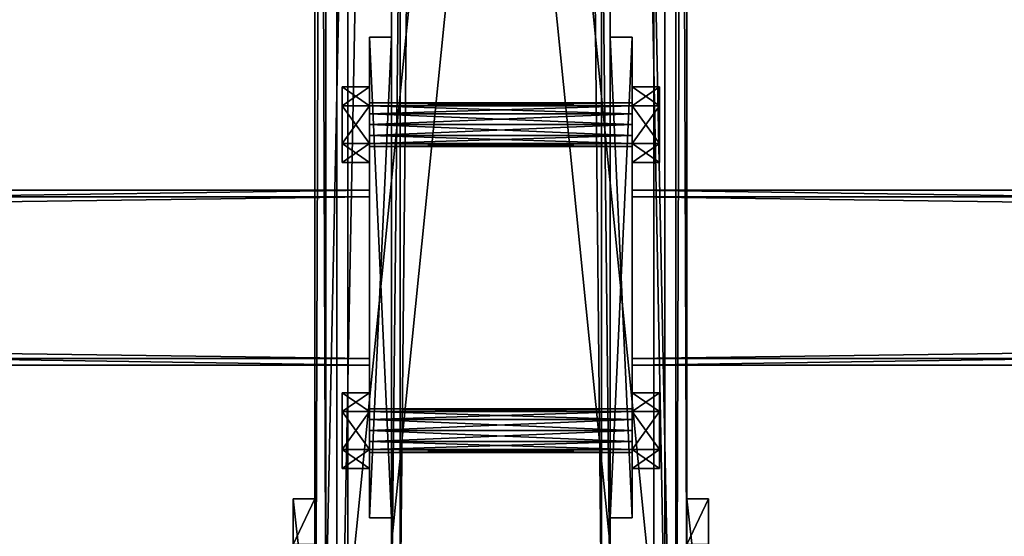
# Model space of a CAD drawing. Header units: millimetres. Extents: x -333 to 67333, y -930 to 39730.
# Tile 326 of 656: x 22080 to 22530, y 222 to 458. Entities that reach past the tile are written whole.
import ezdxf

# ---------------------------------------------------------------- set-up
doc = ezdxf.new("R2010")
doc.units = ezdxf.units.MM
for name, color, linetype in [('20', 7, 'Continuous'), ('3', 7, 'Continuous'), ('5', 7, 'Continuous'), ('6', 7, 'Continuous'), ('7', 7, 'Continuous'), ('95', 7, 'Continuous'), ('99', 7, 'Continuous')]:
    doc.layers.add(name, color=color, linetype=linetype)

msp = doc.modelspace()

# ---------------------------------------------------------------- meshes
at = {"layer": '20', "color": 2}
mesh = msp.add_polyface(dxfattribs=at)
corners = [(22205, 42.54, 3216.48), (22205, 217.9, 3253.75), (22215, 217.9, 3253.75), (22215, 42.54, 3216.48), (22205, 238.69, 3155.94), (22215, 238.69, 3155.94), (22205, 150, 3137.08), (22215, 150, 3137.08), (22205, 150, 3044.77), (22215, 150, 3044.77), (22205, 42.54, 3044.77), (22215, 42.54, 3044.77)]
mesh.append_faces([[corners[k] for k in face] for face in [(0, 2, 3, 3), (1, 5, 2, 2), (4, 7, 5, 5), (6, 9, 7, 7), (8, 11, 9, 9), (10, 3, 11, 11), (0, 4, 1, 1), (8, 0, 10, 10), (3, 9, 11, 11), (7, 2, 5, 5)]], dxfattribs={"vtx0": -1, "color": 2})
mesh.append_faces([[corners[k] for k in face] for face in [(4, 0, 6, 6), (6, 0, 8, 8), (9, 3, 7, 7)]], dxfattribs={"vtx0": -1, "vtx1": -1, "color": 2})
mesh.append_faces([[corners[k] for k in face] for face in [(7, 3, 2, 2)]], dxfattribs={"vtx0": -1, "vtx2": -1, "vtx3": -1, "color": 2})
mesh.append_faces([[corners[k] for k in face] for face in [(0, 1, 2, 2), (1, 4, 5, 5), (4, 6, 7, 7), (6, 8, 9, 9), (8, 10, 11, 11), (10, 0, 3, 3)]], dxfattribs={"vtx2": -1, "vtx3": -1, "color": 2})
mesh = msp.add_polyface(dxfattribs=at)
corners = [(22385, 42.54, 3216.48), (22385, 217.9, 3253.75), (22395, 217.9, 3253.75), (22395, 42.54, 3216.48), (22385, 238.69, 3155.94), (22395, 238.69, 3155.94), (22385, 150, 3137.08), (22395, 150, 3137.08), (22385, 150, 3044.77), (22395, 150, 3044.77), (22385, 42.54, 3044.77), (22395, 42.54, 3044.77)]
mesh.append_faces([[corners[k] for k in face] for face in [(0, 2, 3, 3), (1, 5, 2, 2), (4, 7, 5, 5), (6, 9, 7, 7), (8, 11, 9, 9), (10, 3, 11, 11), (0, 4, 1, 1), (8, 0, 10, 10), (3, 9, 11, 11), (7, 2, 5, 5)]], dxfattribs={"vtx0": -1, "color": 2})
mesh.append_faces([[corners[k] for k in face] for face in [(4, 0, 6, 6), (6, 0, 8, 8), (9, 3, 7, 7)]], dxfattribs={"vtx0": -1, "vtx1": -1, "color": 2})
mesh.append_faces([[corners[k] for k in face] for face in [(7, 3, 2, 2)]], dxfattribs={"vtx0": -1, "vtx2": -1, "vtx3": -1, "color": 2})
mesh.append_faces([[corners[k] for k in face] for face in [(0, 1, 2, 2), (1, 4, 5, 5), (4, 6, 7, 7), (6, 8, 9, 9), (8, 10, 11, 11), (10, 0, 3, 3)]], dxfattribs={"vtx2": -1, "vtx3": -1, "color": 2})
at = {"layer": '3', "color": 91}
mesh = msp.add_polyface(dxfattribs=at)
corners = [(22240, 377, 2983), (22240, 303, 2983), (16760, 303, 2983), (16760, 377, 2983), (22240, 303, 3057), (16760, 303, 3057), (22240, 377, 3057), (16760, 377, 3057), (22240, 380, 2980), (22240, 380, 3060), (16760, 380, 3060), (16760, 380, 2980), (22240, 300, 3060), (16760, 300, 3060), (22240, 300, 2980), (16760, 300, 2980)]
mesh.append_faces([[corners[k] for k in face] for face in [(0, 2, 3, 3), (1, 5, 2, 2), (4, 7, 5, 5), (6, 3, 7, 7), (8, 10, 11, 11), (9, 13, 10, 10), (12, 15, 13, 13), (14, 11, 15, 15)]], dxfattribs={"vtx0": -1, "color": 91})
mesh.append_faces([[corners[k] for k in face] for face in [(9, 6, 12, 12), (6, 8, 0, 0), (0, 8, 1, 1), (12, 4, 14, 14), (4, 12, 6, 6), (14, 1, 8, 8), (11, 3, 15, 15), (3, 10, 7, 7), (7, 10, 5, 5), (15, 2, 13, 13), (2, 15, 3, 3), (13, 5, 10, 10)]], dxfattribs={"vtx0": -1, "vtx1": -1, "color": 91})
mesh.append_faces([[corners[k] for k in face] for face in [(6, 9, 8, 8), (14, 4, 1, 1), (3, 11, 10, 10), (13, 2, 5, 5)]], dxfattribs={"vtx0": -1, "vtx2": -1, "vtx3": -1, "color": 91})
mesh.append_faces([[corners[k] for k in face] for face in [(0, 1, 2, 2), (1, 4, 5, 5), (4, 6, 7, 7), (6, 0, 3, 3), (8, 9, 10, 10), (9, 12, 13, 13), (12, 14, 15, 15), (14, 8, 11, 11)]], dxfattribs={"vtx2": -1, "vtx3": -1, "color": 91})
mesh = msp.add_polyface(dxfattribs=at)
corners = [(27840, 377, 2983), (27840, 303, 2983), (22360, 303, 2983), (22360, 377, 2983), (27840, 303, 3057), (22360, 303, 3057), (27840, 377, 3057), (22360, 377, 3057), (27840, 380, 2980), (27840, 380, 3060), (22360, 380, 3060), (22360, 380, 2980), (27840, 300, 3060), (22360, 300, 3060), (27840, 300, 2980), (22360, 300, 2980)]
mesh.append_faces([[corners[k] for k in face] for face in [(0, 2, 3, 3), (1, 5, 2, 2), (4, 7, 5, 5), (6, 3, 7, 7), (8, 10, 11, 11), (9, 13, 10, 10), (12, 15, 13, 13), (14, 11, 15, 15)]], dxfattribs={"vtx0": -1, "color": 91})
mesh.append_faces([[corners[k] for k in face] for face in [(9, 6, 12, 12), (6, 8, 0, 0), (0, 8, 1, 1), (12, 4, 14, 14), (4, 12, 6, 6), (14, 1, 8, 8), (11, 3, 15, 15), (3, 10, 7, 7), (7, 10, 5, 5), (15, 2, 13, 13), (2, 15, 3, 3), (13, 5, 10, 10)]], dxfattribs={"vtx0": -1, "vtx1": -1, "color": 91})
mesh.append_faces([[corners[k] for k in face] for face in [(6, 9, 8, 8), (14, 4, 1, 1), (3, 11, 10, 10), (13, 2, 5, 5)]], dxfattribs={"vtx0": -1, "vtx2": -1, "vtx3": -1, "color": 91})
mesh.append_faces([[corners[k] for k in face] for face in [(0, 1, 2, 2), (1, 4, 5, 5), (4, 6, 7, 7), (6, 0, 3, 3), (8, 9, 10, 10), (9, 12, 13, 13), (12, 14, 15, 15), (14, 8, 11, 11)]], dxfattribs={"vtx2": -1, "vtx3": -1, "color": 91})
at = {"layer": '5', "color": 131}
mesh = msp.add_polyface(dxfattribs=at)
corners = [(22346, 185.3, 2984), (22254, 185.3, 2984), (22254, 9385, 2984), (22346, 9385, 2984), (22254, 185.3, 3076), (22254, 9385, 3076), (22346, 185.3, 3076), (22346, 9385, 3076), (22350, 185.3, 2980), (22350, 185.3, 3080), (22350, 9385, 3080), (22350, 9385, 2980), (22250, 185.3, 3080), (22250, 9385, 3080), (22250, 185.3, 2980), (22250, 9385, 2980)]
mesh.append_faces([[corners[k] for k in face] for face in [(0, 2, 3, 3), (1, 5, 2, 2), (4, 7, 5, 5), (6, 3, 7, 7), (8, 10, 11, 11), (9, 13, 10, 10), (12, 15, 13, 13), (14, 11, 15, 15)]], dxfattribs={"vtx0": -1, "color": 131})
mesh.append_faces([[corners[k] for k in face] for face in [(9, 6, 12, 12), (6, 8, 0, 0), (0, 8, 1, 1), (12, 4, 14, 14), (4, 12, 6, 6), (14, 1, 8, 8), (11, 3, 15, 15), (3, 10, 7, 7), (7, 10, 5, 5), (15, 2, 13, 13), (2, 15, 3, 3), (13, 5, 10, 10)]], dxfattribs={"vtx0": -1, "vtx1": -1, "color": 131})
mesh.append_faces([[corners[k] for k in face] for face in [(6, 9, 8, 8), (14, 4, 1, 1), (3, 11, 10, 10), (13, 2, 5, 5)]], dxfattribs={"vtx0": -1, "vtx2": -1, "vtx3": -1, "color": 131})
mesh.append_faces([[corners[k] for k in face] for face in [(0, 1, 2, 2), (1, 4, 5, 5), (4, 6, 7, 7), (6, 0, 3, 3), (8, 9, 10, 10), (9, 12, 13, 13), (12, 14, 15, 15), (14, 8, 11, 11)]], dxfattribs={"vtx2": -1, "vtx3": -1, "color": 131})
at = {"layer": '6', "color": 2}
mesh = msp.add_polyface(dxfattribs=at)
corners = [(22225, 7914.78, 4751.68), (22375, 7914.78, 4751.68), (22375, 175.3, 3106.65), (22225, 175.3, 3106.65), (22375, 7883.59, 4898.4), (22375, 25.3, 3228.12), (22225, 7883.59, 4898.4), (22225, 25.3, 3228.12), (22220, 7915.82, 4746.79), (22220, 7882.55, 4903.29), (22220, 20.3, 3232.17), (22220, 180.3, 3102.61), (22380, 7882.55, 4903.29), (22380, 20.3, 3232.17), (22380, 7915.82, 4746.79), (22380, 180.3, 3102.61)]
mesh.append_faces([[corners[k] for k in face] for face in [(0, 2, 3, 3), (1, 5, 2, 2), (4, 7, 5, 5), (6, 3, 7, 7), (8, 10, 11, 11), (9, 13, 10, 10), (12, 15, 13, 13), (14, 11, 15, 15)]], dxfattribs={"vtx0": -1, "color": 2})
mesh.append_faces([[corners[k] for k in face] for face in [(9, 6, 12, 12), (6, 8, 0, 0), (0, 8, 1, 1), (12, 4, 14, 14), (4, 12, 6, 6), (14, 1, 8, 8), (11, 3, 15, 15), (3, 10, 7, 7), (7, 10, 5, 5), (15, 2, 13, 13), (2, 15, 3, 3), (13, 5, 10, 10)]], dxfattribs={"vtx0": -1, "vtx1": -1, "color": 2})
mesh.append_faces([[corners[k] for k in face] for face in [(6, 9, 8, 8), (14, 4, 1, 1), (3, 11, 10, 10), (13, 2, 5, 5)]], dxfattribs={"vtx0": -1, "vtx2": -1, "vtx3": -1, "color": 2})
mesh.append_faces([[corners[k] for k in face] for face in [(0, 1, 2, 2), (1, 4, 5, 5), (4, 6, 7, 7), (6, 0, 3, 3), (8, 9, 10, 10), (9, 12, 13, 13), (12, 14, 15, 15), (14, 8, 11, 11)]], dxfattribs={"vtx2": -1, "vtx3": -1, "color": 2})
at = {"layer": '7', "color": 6}
mesh = msp.add_polyface(dxfattribs=at)
corners = [(22370, 184.26, 3103.45), (22230, 184.26, 3103.45), (22230, 1579.47, 3400), (22370, 1579.47, 3400), (22230, 185.3, 3098.56), (22230, 1580.51, 3395.11), (22370, 185.3, 3098.56), (22370, 1580.51, 3395.11)]
mesh.append_faces([[corners[k] for k in face] for face in [(0, 2, 3, 3), (1, 5, 2, 2), (4, 7, 5, 5), (6, 3, 7, 7), (1, 6, 4, 4), (3, 5, 7, 7)]], dxfattribs={"vtx0": -1, "color": 6})
mesh.append_faces([[corners[k] for k in face] for face in [(0, 1, 2, 2), (1, 4, 5, 5), (4, 6, 7, 7), (6, 0, 3, 3), (1, 0, 6, 6), (3, 2, 5, 5)]], dxfattribs={"vtx2": -1, "vtx3": -1, "color": 6})
mesh = msp.add_polyface(dxfattribs=at)
corners = [(22220, 1548.29, 3546.73), (22220, 30.3, 3224.08), (22215, 30.3, 3224.08), (22215, 1548.29, 3546.73), (22220, 30.3, 2985.03), (22215, 30.3, 2985.03), (22220, 170.3, 2985), (22215, 170.3, 2985), (22220, 170.3, 3102.61), (22215, 170.3, 3102.61), (22220, 178.22, 3112.39), (22215, 178.22, 3112.39), (22220, 1577.39, 3409.78), (22215, 1577.39, 3409.78)]
mesh.append_faces([[corners[k] for k in face] for face in [(0, 2, 3, 3), (1, 5, 2, 2), (4, 7, 5, 5), (6, 9, 7, 7), (8, 11, 9, 9), (10, 13, 11, 11), (12, 3, 13, 13), (1, 6, 4, 4), (10, 0, 12, 12), (3, 11, 13, 13), (7, 2, 5, 5)]], dxfattribs={"vtx0": -1, "color": 6})
mesh.append_faces([[corners[k] for k in face] for face in [(6, 1, 8, 8), (8, 1, 10, 10), (11, 2, 9, 9), (9, 2, 7, 7)]], dxfattribs={"vtx0": -1, "vtx1": -1, "color": 6})
mesh.append_faces([[corners[k] for k in face] for face in [(10, 1, 0, 0), (11, 3, 2, 2)]], dxfattribs={"vtx0": -1, "vtx2": -1, "vtx3": -1, "color": 6})
mesh.append_faces([[corners[k] for k in face] for face in [(0, 1, 2, 2), (1, 4, 5, 5), (4, 6, 7, 7), (6, 8, 9, 9), (8, 10, 11, 11), (10, 12, 13, 13), (12, 0, 3, 3)]], dxfattribs={"vtx2": -1, "vtx3": -1, "color": 6})
mesh = msp.add_polyface(dxfattribs=at)
corners = [(22385, 1548.29, 3546.73), (22385, 30.3, 3224.08), (22380, 30.3, 3224.08), (22380, 1548.29, 3546.73), (22385, 30.3, 2985.03), (22380, 30.3, 2985.03), (22385, 170.3, 2985), (22380, 170.3, 2985), (22385, 170.3, 3102.61), (22380, 170.3, 3102.61), (22385, 178.22, 3112.39), (22380, 178.22, 3112.39), (22385, 1577.39, 3409.78), (22380, 1577.39, 3409.78)]
mesh.append_faces([[corners[k] for k in face] for face in [(0, 2, 3, 3), (1, 5, 2, 2), (4, 7, 5, 5), (6, 9, 7, 7), (8, 11, 9, 9), (10, 13, 11, 11), (12, 3, 13, 13), (1, 6, 4, 4), (10, 0, 12, 12), (3, 11, 13, 13), (7, 2, 5, 5)]], dxfattribs={"vtx0": -1, "color": 6})
mesh.append_faces([[corners[k] for k in face] for face in [(6, 1, 8, 8), (8, 1, 10, 10), (11, 2, 9, 9), (9, 2, 7, 7)]], dxfattribs={"vtx0": -1, "vtx1": -1, "color": 6})
mesh.append_faces([[corners[k] for k in face] for face in [(10, 1, 0, 0), (11, 3, 2, 2)]], dxfattribs={"vtx0": -1, "vtx2": -1, "vtx3": -1, "color": 6})
mesh.append_faces([[corners[k] for k in face] for face in [(0, 1, 2, 2), (1, 4, 5, 5), (4, 6, 7, 7), (6, 8, 9, 9), (8, 10, 11, 11), (10, 12, 13, 13), (12, 0, 3, 3)]], dxfattribs={"vtx2": -1, "vtx3": -1, "color": 6})
mesh = msp.add_polyface(dxfattribs=at)
corners = [(22370, 19.26, 3237.07), (22230, 19.26, 3237.07), (22230, 1405.26, 3531.72), (22370, 1405.26, 3531.72), (22230, 20.3, 3232.17), (22230, 1406.3, 3526.83), (22370, 20.3, 3232.17), (22370, 1406.3, 3526.83)]
mesh.append_faces([[corners[k] for k in face] for face in [(0, 2, 3, 3), (1, 5, 2, 2), (4, 7, 5, 5), (6, 3, 7, 7), (1, 6, 4, 4), (3, 5, 7, 7)]], dxfattribs={"vtx0": -1, "color": 6})
mesh.append_faces([[corners[k] for k in face] for face in [(0, 1, 2, 2), (1, 4, 5, 5), (4, 6, 7, 7), (6, 0, 3, 3), (1, 0, 6, 6), (3, 2, 5, 5)]], dxfattribs={"vtx2": -1, "vtx3": -1, "color": 6})
at = {"layer": '95', "color": 7}
mesh = msp.add_polyface(dxfattribs=at)
corners = [(22240, 280, 3020), (22240, 278.66, 3015), (22360, 278.66, 3015), (22360, 280, 3020), (22240, 275, 3011.34), (22360, 275, 3011.34), (22240, 270, 3010), (22360, 270, 3010), (22240, 265, 3011.34), (22360, 265, 3011.34), (22240, 261.34, 3015), (22360, 261.34, 3015), (22240, 260, 3020), (22360, 260, 3020), (22240, 261.34, 3025), (22360, 261.34, 3025), (22240, 265, 3028.66), (22360, 265, 3028.66), (22240, 270, 3030), (22360, 270, 3030), (22240, 275, 3028.66), (22360, 275, 3028.66), (22240, 278.66, 3025), (22360, 278.66, 3025), (22360, 287.32, 3020), (22360, 278.66, 3005), (22372.5, 278.66, 3005), (22372.5, 287.32, 3020), (22360, 261.34, 3005), (22372.5, 261.34, 3005), (22360, 252.68, 3020), (22372.5, 252.68, 3020), (22360, 261.34, 3035), (22372.5, 261.34, 3035), (22360, 278.66, 3035), (22372.5, 278.66, 3035), (22227.5, 287.32, 3020), (22227.5, 278.66, 3005), (22240, 278.66, 3005), (22240, 287.32, 3020), (22227.5, 261.34, 3005), (22240, 261.34, 3005), (22227.5, 252.68, 3020), (22240, 252.68, 3020), (22227.5, 261.34, 3035), (22240, 261.34, 3035), (22227.5, 278.66, 3035), (22240, 278.66, 3035), (22240, 420, 3020), (22240, 418.66, 3015), (22360, 418.66, 3015), (22360, 420, 3020), (22240, 415, 3011.34), (22360, 415, 3011.34), (22240, 410, 3010), (22360, 410, 3010), (22240, 405, 3011.34), (22360, 405, 3011.34), (22240, 401.34, 3015), (22360, 401.34, 3015), (22240, 400, 3020), (22360, 400, 3020), (22240, 401.34, 3025), (22360, 401.34, 3025), (22240, 405, 3028.66), (22360, 405, 3028.66), (22240, 410, 3030), (22360, 410, 3030), (22240, 415, 3028.66), (22360, 415, 3028.66), (22240, 418.66, 3025), (22360, 418.66, 3025), (22360, 427.32, 3020), (22360, 418.66, 3005), (22372.5, 418.66, 3005), (22372.5, 427.32, 3020), (22360, 401.34, 3005), (22372.5, 401.34, 3005), (22360, 392.68, 3020), (22372.5, 392.68, 3020), (22360, 401.34, 3035), (22372.5, 401.34, 3035), (22360, 418.66, 3035), (22372.5, 418.66, 3035), (22227.5, 427.32, 3020), (22227.5, 418.66, 3005), (22240, 418.66, 3005), (22240, 427.32, 3020), (22227.5, 401.34, 3005), (22240, 401.34, 3005), (22227.5, 392.68, 3020), (22240, 392.68, 3020), (22227.5, 401.34, 3035), (22240, 401.34, 3035), (22227.5, 418.66, 3035), (22240, 418.66, 3035)]
mesh.append_faces([[corners[k] for k in face] for face in [(0, 2, 3, 3), (1, 5, 2, 2), (4, 7, 5, 5), (6, 9, 7, 7), (8, 11, 9, 9), (10, 13, 11, 11), (12, 15, 13, 13), (14, 17, 15, 15), (16, 19, 17, 17), (18, 21, 19, 19), (20, 23, 21, 21), (22, 3, 23, 23), (4, 8, 6, 6), (16, 20, 18, 18), (23, 19, 21, 21), (11, 7, 9, 9), (24, 26, 27, 27), (25, 29, 26, 26), (28, 31, 29, 29), (30, 33, 31, 31), (32, 35, 33, 33), (34, 27, 35, 35), (25, 30, 28, 28), (32, 24, 34, 34), (27, 33, 35, 35), (31, 26, 29, 29), (36, 38, 39, 39), (37, 41, 38, 38), (40, 43, 41, 41), (42, 45, 43, 43), (44, 47, 45, 45), (46, 39, 47, 47), (37, 42, 40, 40), (44, 36, 46, 46), (39, 45, 47, 47), (43, 38, 41, 41), (48, 50, 51, 51), (49, 53, 50, 50), (52, 55, 53, 53), (54, 57, 55, 55), (56, 59, 57, 57), (58, 61, 59, 59), (60, 63, 61, 61), (62, 65, 63, 63), (64, 67, 65, 65), (66, 69, 67, 67), (68, 71, 69, 69), (70, 51, 71, 71), (52, 56, 54, 54), (64, 68, 66, 66), (71, 67, 69, 69), (59, 55, 57, 57), (72, 74, 75, 75), (73, 77, 74, 74), (76, 79, 77, 77), (78, 81, 79, 79), (80, 83, 81, 81), (82, 75, 83, 83), (73, 78, 76, 76), (80, 72, 82, 82), (75, 81, 83, 83), (79, 74, 77, 77), (84, 86, 87, 87), (85, 89, 86, 86), (88, 91, 89, 89), (90, 93, 91, 91), (92, 95, 93, 93), (94, 87, 95, 95), (85, 90, 88, 88), (92, 84, 94, 94), (87, 93, 95, 95), (91, 86, 89, 89)]], dxfattribs={"vtx0": -1, "color": 7})
mesh.append_faces([[corners[k] for k in face] for face in [(8, 4, 10, 10), (10, 1, 12, 12), (12, 1, 14, 14), (14, 22, 16, 16), (19, 23, 17, 17), (17, 3, 15, 15), (15, 2, 13, 13), (13, 5, 11, 11), (30, 24, 32, 32), (33, 26, 31, 31), (42, 36, 44, 44), (45, 38, 43, 43), (56, 52, 58, 58), (58, 49, 60, 60), (60, 49, 62, 62), (62, 70, 64, 64), (67, 71, 65, 65), (65, 51, 63, 63), (63, 50, 61, 61), (61, 53, 59, 59), (78, 72, 80, 80), (81, 74, 79, 79), (90, 84, 92, 92), (93, 86, 91, 91)]], dxfattribs={"vtx0": -1, "vtx1": -1, "color": 7})
mesh.append_faces([[corners[k] for k in face] for face in [(10, 4, 1, 1), (14, 1, 0, 0), (14, 0, 22, 22), (16, 22, 20, 20), (17, 23, 3, 3), (15, 3, 2, 2), (13, 2, 5, 5), (11, 5, 7, 7), (30, 25, 24, 24), (33, 27, 26, 26), (42, 37, 36, 36), (45, 39, 38, 38), (58, 52, 49, 49), (62, 49, 48, 48), (62, 48, 70, 70), (64, 70, 68, 68), (65, 71, 51, 51), (63, 51, 50, 50), (61, 50, 53, 53), (59, 53, 55, 55), (78, 73, 72, 72), (81, 75, 74, 74), (90, 85, 84, 84), (93, 87, 86, 86)]], dxfattribs={"vtx0": -1, "vtx2": -1, "vtx3": -1, "color": 7})
mesh.append_faces([[corners[k] for k in face] for face in [(0, 1, 2, 2), (1, 4, 5, 5), (4, 6, 7, 7), (6, 8, 9, 9), (8, 10, 11, 11), (10, 12, 13, 13), (12, 14, 15, 15), (14, 16, 17, 17), (16, 18, 19, 19), (18, 20, 21, 21), (20, 22, 23, 23), (22, 0, 3, 3), (24, 25, 26, 26), (25, 28, 29, 29), (28, 30, 31, 31), (30, 32, 33, 33), (32, 34, 35, 35), (34, 24, 27, 27), (36, 37, 38, 38), (37, 40, 41, 41), (40, 42, 43, 43), (42, 44, 45, 45), (44, 46, 47, 47), (46, 36, 39, 39), (48, 49, 50, 50), (49, 52, 53, 53), (52, 54, 55, 55), (54, 56, 57, 57), (56, 58, 59, 59), (58, 60, 61, 61), (60, 62, 63, 63), (62, 64, 65, 65), (64, 66, 67, 67), (66, 68, 69, 69), (68, 70, 71, 71), (70, 48, 51, 51), (72, 73, 74, 74), (73, 76, 77, 77), (76, 78, 79, 79), (78, 80, 81, 81), (80, 82, 83, 83), (82, 72, 75, 75), (84, 85, 86, 86), (85, 88, 89, 89), (88, 90, 91, 91), (90, 92, 93, 93), (92, 94, 95, 95), (94, 84, 87, 87)]], dxfattribs={"vtx2": -1, "vtx3": -1, "color": 7})
at = {"layer": '99', "color": 7}
mesh = msp.add_polyface(dxfattribs=at)
corners = [(22250, 230, 3060), (22250, 450, 3060), (22250, 450, 2980), (22250, 230, 2980), (22240, 450, 3060), (22240, 450, 2980), (22240, 230, 3060), (22240, 230, 2980)]
mesh.append_faces([[corners[k] for k in face] for face in [(0, 2, 3, 3), (1, 5, 2, 2), (4, 7, 5, 5), (6, 3, 7, 7), (1, 6, 4, 4), (3, 5, 7, 7)]], dxfattribs={"vtx0": -1, "color": 7})
mesh.append_faces([[corners[k] for k in face] for face in [(0, 1, 2, 2), (1, 4, 5, 5), (4, 6, 7, 7), (6, 0, 3, 3), (1, 0, 6, 6), (3, 2, 5, 5)]], dxfattribs={"vtx2": -1, "vtx3": -1, "color": 7})
mesh = msp.add_polyface(dxfattribs=at)
corners = [(22350, 450, 3060), (22350, 230, 3060), (22350, 230, 2980), (22350, 450, 2980), (22360, 230, 3060), (22360, 230, 2980), (22360, 450, 3060), (22360, 450, 2980)]
mesh.append_faces([[corners[k] for k in face] for face in [(0, 2, 3, 3), (1, 5, 2, 2), (4, 7, 5, 5), (6, 3, 7, 7), (1, 6, 4, 4), (3, 5, 7, 7)]], dxfattribs={"vtx0": -1, "color": 7})
mesh.append_faces([[corners[k] for k in face] for face in [(0, 1, 2, 2), (1, 4, 5, 5), (4, 6, 7, 7), (6, 0, 3, 3), (1, 0, 6, 6), (3, 2, 5, 5)]], dxfattribs={"vtx2": -1, "vtx3": -1, "color": 7})

doc.saveas('drawing.dxf')
